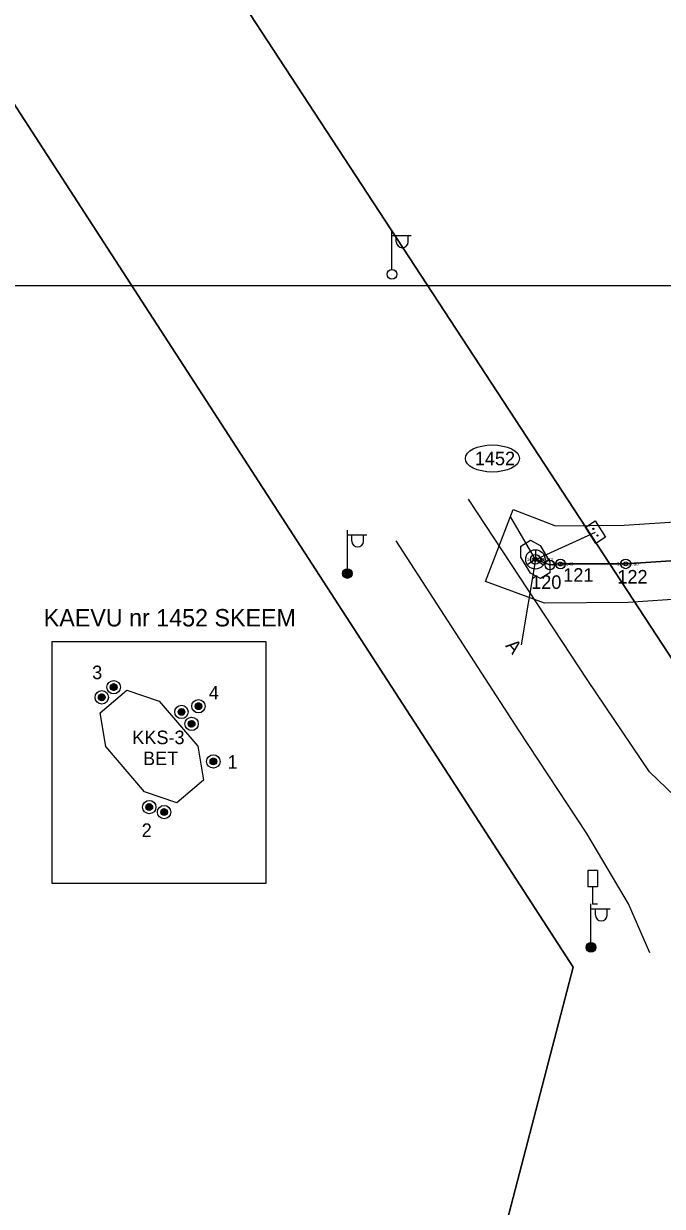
# Model space of a CAD drawing. Extents: x 532028 to 533559, y 6581810 to 6583914.
# Drawn here: x 533064.3 to 533097.3, y 6583491.7 to 6583552.9 of the extents above; entities that cross this region are included whole.
import ezdxf

# ---------------------------------------------------------------- set-up
doc = ezdxf.new("R2010")
doc.units = 0
for name, color, linetype in [('ABIJOONIS', 7, 'Continuous'), ('KAEVUNR', 7, 'Continuous'), ('KOORDPUNKT', 7, 'Continuous'), ('LIIKLUS', 7, 'Continuous'), ('MOOTKORG-EH2000', 7, 'Continuous'), ('MOOTMPUNKT', 7, 'Continuous'), ('MOOTNR', 7, 'Continuous'), ('MOOTPIIR', 7, 'Continuous'), ('PIIR', 7, 'Continuous'), ('POST', 7, 'Continuous'), ('SIKAEV', 7, 'Continuous'), ('SIRAJATIS', 7, 'Continuous'), ('SITRASS', 7, 'Continuous'), ('TEE', 7, 'Continuous'), ('VORMISTUS', 7, 'Continuous')]:
    doc.layers.add(name, color=color, linetype=linetype)

msp = doc.modelspace()

# ---------------------------------------------------------------- linework, layer by layer
at = {"layer": 'ABIJOONIS'}
for p, q in [((533068.98, 6583518.767), (533068.794, 6583518.616)), ((533069.007, 6583518.765), (533068.796, 6583518.594)), ((533069.026, 6583518.758), (533068.798, 6583518.572)), ((533069.044, 6583518.749), (533068.8, 6583518.551)), ((533068.953, 6583518.769), (533068.803, 6583518.647)), ((533069.062, 6583518.739), (533068.808, 6583518.533)), ((533069.078, 6583518.729), (533068.817, 6583518.517)), ((533068.911, 6583518.758), (533068.818, 6583518.683)), ((533069.09, 6583518.715), (533068.826, 6583518.501)), ((533069.101, 6583518.7), (533068.836, 6583518.484)), ((533069.113, 6583518.686), (533068.851, 6583518.473)), ((533069.122, 6583518.67), (533068.866, 6583518.462)), ((533069.127, 6583518.65), (533068.881, 6583518.45)), ((533069.133, 6583518.631), (533068.898, 6583518.44)), ((533069.138, 6583518.612), (533068.92, 6583518.435)), ((533069.135, 6583518.586), (533068.943, 6583518.43)), ((533069.131, 6583518.559), (533068.968, 6583518.426)), ((533069.121, 6583518.527), (533069.006, 6583518.433)), ((533068.363, 6583518.242), (533068.177, 6583518.091)), ((533068.39, 6583518.24), (533068.179, 6583518.069)), ((533068.41, 6583518.233), (533068.181, 6583518.047)), ((533068.427, 6583518.223), (533068.184, 6583518.025)), ((533068.336, 6583518.244), (533068.186, 6583518.122)), ((533068.445, 6583518.214), (533068.191, 6583518.008)), ((533068.462, 6583518.204), (533068.2, 6583517.992)), ((533068.294, 6583518.233), (533068.201, 6583518.158)), ((533068.473, 6583518.189), (533068.21, 6583517.975)), ((533068.485, 6583518.175), (533068.219, 6583517.959)), ((533068.496, 6583518.161), (533068.234, 6583517.948)), ((533068.505, 6583518.145), (533068.249, 6583517.936)), ((533068.511, 6583518.125), (533068.264, 6583517.925)), ((533068.516, 6583518.106), (533068.281, 6583517.915)), ((533068.521, 6583518.086), (533068.304, 6583517.91)), ((533068.519, 6583518.061), (533068.326, 6583517.904)), ((533068.515, 6583518.034), (533068.351, 6583517.901)), ((533068.505, 6583518.002), (533068.389, 6583517.908)), ((533073.493, 6583517.71), (533073.2, 6583517.685)), ((533073.481, 6583517.728), (533073.21, 6583517.704)), ((533073.459, 6583517.744), (533073.221, 6583517.723)), ((533073.438, 6583517.761), (533073.245, 6583517.744)), ((533073.397, 6583517.776), (533073.278, 6583517.765)), ((533072.301, 6583517.303), (533072.423, 6583517.153)), ((533072.303, 6583517.33), (533072.454, 6583517.144)), ((533072.304, 6583517.357), (533072.475, 6583517.147)), ((533072.311, 6583517.261), (533072.387, 6583517.168)), ((533072.312, 6583517.377), (533072.497, 6583517.149)), ((533072.321, 6583517.395), (533072.519, 6583517.151)), ((533072.331, 6583517.412), (533072.537, 6583517.159)), ((533072.341, 6583517.429), (533072.553, 6583517.168)), ((533072.355, 6583517.44), (533072.569, 6583517.177)), ((533072.37, 6583517.452), (533072.585, 6583517.186)), ((533072.384, 6583517.463), (533072.597, 6583517.201)), ((533072.4, 6583517.473), (533072.608, 6583517.216)), ((533072.419, 6583517.478), (533072.62, 6583517.231)), ((533072.439, 6583517.483), (533072.63, 6583517.248)), ((533072.458, 6583517.488), (533072.635, 6583517.271)), ((533072.484, 6583517.486), (533072.64, 6583517.294)), ((533072.511, 6583517.482), (533072.643, 6583517.319)), ((533072.543, 6583517.472), (533072.636, 6583517.356)), ((533073.523, 6583517.621), (533073.182, 6583517.591)), ((533073.521, 6583517.639), (533073.183, 6583517.609)), ((533073.52, 6583517.657), (533073.185, 6583517.628)), ((533073.512, 6583517.675), (533073.186, 6583517.646)), ((533073.524, 6583517.602), (533073.188, 6583517.573)), ((533073.502, 6583517.693), (533073.19, 6583517.665)), ((533073.523, 6583517.584), (533073.194, 6583517.555)), ((533073.516, 6583517.565), (533073.2, 6583517.537)), ((533073.51, 6583517.546), (533073.208, 6583517.519)), ((533073.503, 6583517.527), (533073.224, 6583517.502)), ((533073.487, 6583517.507), (533073.24, 6583517.485)), ((533073.468, 6583517.487), (533073.259, 6583517.468)), ((533073.442, 6583517.466), (533073.294, 6583517.453)), ((533072.826, 6583516.687), (533072.948, 6583516.536)), ((533072.828, 6583516.713), (533072.979, 6583516.527)), ((533072.83, 6583516.74), (533073.001, 6583516.53)), ((533072.837, 6583516.76), (533073.023, 6583516.532)), ((533072.837, 6583516.644), (533072.912, 6583516.552)), ((533072.846, 6583516.778), (533073.044, 6583516.534)), ((533072.856, 6583516.796), (533073.062, 6583516.542)), ((533072.866, 6583516.812), (533073.078, 6583516.551)), ((533072.88, 6583516.824), (533073.094, 6583516.56)), ((533072.895, 6583516.835), (533073.111, 6583516.569)), ((533072.909, 6583516.847), (533073.122, 6583516.584)), ((533072.925, 6583516.856), (533073.133, 6583516.599)), ((533072.945, 6583516.861), (533073.145, 6583516.615)), ((533072.964, 6583516.866), (533073.155, 6583516.631)), ((533072.983, 6583516.872), (533073.16, 6583516.654)), ((533073.009, 6583516.869), (533073.165, 6583516.677)), ((533073.036, 6583516.865), (533073.169, 6583516.702)), ((533073.068, 6583516.855), (533073.162, 6583516.74)), ((533074.291, 6583514.746), (533073.949, 6583514.754)), ((533074.292, 6583514.764), (533073.952, 6583514.772)), ((533074.291, 6583514.728), (533073.953, 6583514.735)), ((533074.292, 6583514.783), (533073.956, 6583514.79)), ((533074.287, 6583514.709), (533073.957, 6583514.717)), ((533074.286, 6583514.801), (533073.959, 6583514.809)), ((533074.279, 6583514.691), (533073.961, 6583514.698)), ((533074.279, 6583514.82), (533073.965, 6583514.827)), ((533074.27, 6583514.673), (533073.967, 6583514.68)), ((533074.271, 6583514.838), (533073.977, 6583514.845)), ((533074.261, 6583514.655), (533073.981, 6583514.661)), ((533074.261, 6583514.857), (533073.99, 6583514.863)), ((533074.243, 6583514.637), (533073.995, 6583514.643)), ((533074.242, 6583514.876), (533074.002, 6583514.881)), ((533074.223, 6583514.895), (533074.029, 6583514.899)), ((533074.184, 6583514.914), (533074.064, 6583514.917)), ((533074.222, 6583514.619), (533074.012, 6583514.624)), ((533074.194, 6583514.601), (533074.045, 6583514.605)), ((533070.935, 6583512.284), (533070.637, 6583512.394)), ((533070.921, 6583512.269), (533070.637, 6583512.374)), ((533070.949, 6583512.298), (533070.639, 6583512.413)), ((533070.958, 6583512.314), (533070.641, 6583512.431)), ((533070.965, 6583512.331), (533070.644, 6583512.45)), ((533070.907, 6583512.255), (533070.644, 6583512.352)), ((533070.884, 6583512.244), (533070.651, 6583512.33)), ((533070.971, 6583512.349), (533070.653, 6583512.466)), ((533070.858, 6583512.234), (533070.661, 6583512.307)), ((533070.978, 6583512.366), (533070.662, 6583512.483)), ((533070.978, 6583512.385), (533070.671, 6583512.499)), ((533070.977, 6583512.405), (533070.683, 6583512.514)), ((533070.826, 6583512.226), (533070.686, 6583512.278)), ((533070.976, 6583512.425), (533070.7, 6583512.527)), ((533070.972, 6583512.446), (533070.718, 6583512.54)), ((533070.96, 6583512.47), (533070.736, 6583512.553)), ((533070.948, 6583512.494), (533070.767, 6583512.561)), ((533070.918, 6583512.525), (533070.805, 6583512.567)), ((533071.731, 6583512.068), (533071.41, 6583512.187)), ((533071.737, 6583512.085), (533071.419, 6583512.203)), ((533071.744, 6583512.103), (533071.428, 6583512.219)), ((533071.744, 6583512.122), (533071.438, 6583512.235)), ((533071.743, 6583512.142), (533071.449, 6583512.251)), ((533071.742, 6583512.162), (533071.466, 6583512.264)), ((533071.739, 6583512.183), (533071.484, 6583512.277)), ((533071.726, 6583512.207), (533071.502, 6583512.29)), ((533071.714, 6583512.231), (533071.533, 6583512.298)), ((533071.684, 6583512.262), (533071.572, 6583512.303)), ((533071.701, 6583512.02), (533071.403, 6583512.13)), ((533071.687, 6583512.006), (533071.403, 6583512.111)), ((533071.715, 6583512.035), (533071.405, 6583512.149)), ((533071.724, 6583512.051), (533071.407, 6583512.168)), ((533071.673, 6583511.992), (533071.41, 6583512.089)), ((533071.65, 6583511.981), (533071.417, 6583512.067)), ((533071.624, 6583511.97), (533071.427, 6583512.043)), ((533071.592, 6583511.963), (533071.452, 6583512.014))]:
    msp.add_line(p, q, dxfattribs=at)
for points in [[(533065.789, 6583508.449), (533065.789, 6583520.963), (533076.831, 6583520.963), (533076.831, 6583508.449)], [(533073.312, 6583515.542), (533073.615, 6583513.789), (533072.235, 6583512.614), (533070.552, 6583513.192), (533068.567, 6583515.524), (533068.264, 6583517.277), (533069.644, 6583518.452), (533071.327, 6583517.874)]]:
    msp.add_lwpolyline(points, close=True, dxfattribs=at)
for centre, radius in [((533068.966, 6583518.598), 0.346), ((533068.349, 6583518.073), 0.346), ((533068.966, 6583518.598), 0.173), ((533068.349, 6583518.073), 0.173), ((533073.353, 6583517.612), 0.346), ((533073.353, 6583517.612), 0.173), ((533072.472, 6583517.316), 0.346), ((533072.472, 6583517.316), 0.173), ((533072.997, 6583516.7), 0.346), ((533072.997, 6583516.7), 0.173), ((533074.122, 6583514.756), 0.346), ((533074.122, 6583514.756), 0.173), ((533070.808, 6583512.396), 0.346), ((533070.808, 6583512.396), 0.173), ((533071.574, 6583512.133), 0.346), ((533071.574, 6583512.133), 0.173)]:
    msp.add_circle(centre, radius, dxfattribs=at)
msp.add_ellipse((533088.557, 6583530.431), major_axis=(1.4, 0), ratio=0.5, dxfattribs=at)
at = {"layer": 'KOORDPUNKT'}
for centre, radius in [((533090.778, 6583525.21), 0.25), ((533090.778, 6583525.21), 0.025), ((533090.778, 6583525.21), 0.0221), ((533090.778, 6583525.21), 0.0191), ((533090.778, 6583525.21), 0.0161), ((533090.778, 6583525.21), 0.0132), ((533090.778, 6583525.21), 0.0102), ((533090.778, 6583525.21), 0.00726), ((533090.778, 6583525.21), 0.0043), ((533091.529, 6583524.921), 0.25), ((533092.081, 6583524.973), 0.25), ((533095.452, 6583524.98), 0.25), ((533091.529, 6583524.921), 0.025), ((533091.529, 6583524.921), 0.0221), ((533091.529, 6583524.921), 0.0191), ((533091.529, 6583524.921), 0.0161), ((533091.529, 6583524.921), 0.0132), ((533091.529, 6583524.921), 0.0102), ((533091.529, 6583524.921), 0.00726), ((533091.529, 6583524.921), 0.0043), ((533092.081, 6583524.973), 0.025), ((533092.081, 6583524.973), 0.0221), ((533092.081, 6583524.973), 0.0191), ((533092.081, 6583524.973), 0.0161), ((533092.081, 6583524.973), 0.0132), ((533092.081, 6583524.973), 0.0102), ((533092.081, 6583524.973), 0.00726), ((533092.081, 6583524.973), 0.0043), ((533095.452, 6583524.98), 0.025), ((533095.452, 6583524.98), 0.0221), ((533095.452, 6583524.98), 0.0191), ((533095.452, 6583524.98), 0.0161), ((533095.452, 6583524.98), 0.0132), ((533095.452, 6583524.98), 0.0102), ((533095.452, 6583524.98), 0.00726), ((533095.452, 6583524.98), 0.0043)]:
    msp.add_circle(centre, radius, dxfattribs=at)
at = {"layer": 'LIIKLUS'}
for p, q in [((533093.492, 6583509.121), (533093.492, 6583508.271)), ((533093.992, 6583509.121), (533093.492, 6583509.121)), ((533093.992, 6583509.121), (533093.992, 6583508.271)), ((533093.992, 6583508.271), (533093.492, 6583508.271)), ((533093.742, 6583508.271), (533093.742, 6583507.371)), ((533093.992, 6583507.371), (533093.742, 6583507.371))]:
    msp.add_line(p, q, dxfattribs=at)
at = {"layer": 'MOOTMPUNKT'}
for centre in [(533090.778, 6583525.21), (533091.014, 6583525.198), (533092.081, 6583524.973), (533095.452, 6583524.98)]:
    msp.add_circle(centre, 0.1, dxfattribs=at)
at = {"layer": 'MOOTPIIR'}
msp.add_lwpolyline([(533100.665, 6583523.329), (533095.585, 6583522.985), (533091.253, 6583522.939), (533088.193, 6583524.066), (533089.636, 6583527.797), (533091.815, 6583526.954), (533095.379, 6583526.98), (533100.635, 6583527.33)], dxfattribs=at)
at = {"layer": 'PIIR'}
msp.add_lwpolyline([(533137.39, 6583487.49), (533119.96, 6583495.42), (533111.71, 6583500.71), (533099.19, 6583518.02), (533068.07, 6583565.58), (533062.55, 6583573.96), (533049.13, 6583594.12), (533025.01, 6583631.11), (532993.67, 6583679.77), (532991.72, 6583682.7), (532979.96, 6583700.93), (532975.97, 6583692), (532974.12, 6583692.84), (532972.72, 6583689.44), (533092.73, 6583504.12), (533087.92, 6583485.65)], dxfattribs=at)
for points in [[(532972.72, 6583689.44), (532967.06, 6583676.1), (533011.37, 6583607.68), (533000.98, 6583583.19), (532995.64, 6583570.6), (533049.34, 6583487.67), (533014.71, 6583463.9), (533001.82, 6583465.67), (532996.57, 6583457.16), (533030.64, 6583435.36), (533035.27, 6583442.65), (533069.9, 6583466.41), (533082.16, 6583479.5), (533087.92, 6583485.65), (533092.73, 6583504.12)], [(533144.93, 6583563.26), (533108.18, 6583599.21), (533068.07, 6583565.58), (533099.19, 6583518.02), (533127.83, 6583533.06), (533136.31, 6583548.04)]]:
    msp.add_lwpolyline(points, close=True, dxfattribs=at)
at = {"layer": 'POST'}
for p, q in [((533083.359, 6583540.212), (533083.359, 6583542.212)), ((533083.359, 6583541.962), (533084.359, 6583541.962)), ((533083.585, 6583541.641), (533083.585, 6583541.962)), ((533084.198, 6583541.641), (533084.198, 6583541.962)), ((533083.359, 6583539.962), (533083.359, 6583539.962)), ((533081.053, 6583524.73), (533081.053, 6583526.73)), ((533081.053, 6583526.48), (533082.053, 6583526.48)), ((533081.28, 6583526.159), (533081.28, 6583526.48)), ((533081.893, 6583526.159), (533081.893, 6583526.48)), ((533081.053, 6583524.48), (533081.053, 6583524.48)), ((533093.655, 6583505.387), (533093.655, 6583507.387)), ((533093.655, 6583507.137), (533094.655, 6583507.137)), ((533093.881, 6583506.816), (533093.881, 6583507.137)), ((533094.494, 6583506.816), (533094.494, 6583507.137)), ((533093.655, 6583505.137), (533093.655, 6583505.137))]:
    msp.add_line(p, q, dxfattribs=at)
for centre, radius in [((533083.359, 6583539.962), 0.25), ((533081.053, 6583524.48), 0.25), ((533081.053, 6583524.48), 0.225), ((533081.053, 6583524.48), 0.2), ((533081.053, 6583524.48), 0.175), ((533081.053, 6583524.48), 0.15), ((533081.053, 6583524.48), 0.125), ((533081.053, 6583524.48), 0.1), ((533081.053, 6583524.48), 0.075), ((533081.053, 6583524.48), 0.05), ((533081.053, 6583524.48), 0.025), ((533093.655, 6583505.137), 0.25), ((533093.655, 6583505.137), 0.225), ((533093.655, 6583505.137), 0.2), ((533093.655, 6583505.137), 0.175), ((533093.655, 6583505.137), 0.15), ((533093.655, 6583505.137), 0.125), ((533093.655, 6583505.137), 0.1), ((533093.655, 6583505.137), 0.075), ((533093.655, 6583505.137), 0.05), ((533093.655, 6583505.137), 0.025)]:
    msp.add_circle(centre, radius, dxfattribs=at)
for centre in [(533083.892, 6583541.641), (533081.586, 6583526.159), (533094.188, 6583506.816)]:
    msp.add_arc(centre, 0.306, 180, 0, dxfattribs=at)
at = {"layer": 'SIKAEV'}
for p, q in [((533090.778, 6583525.71), (533090.778, 6583525.21)), ((533090.778, 6583525.21), (533090.363, 6583524.935)), ((533090.778, 6583525.21), (533091.193, 6583524.935))]:
    msp.add_line(p, q, dxfattribs=at)
msp.add_lwpolyline([(533091.528, 6583525.089), (533091.532, 6583524.52), (533091.036, 6583524.221), (533090.534, 6583524.491), (533090.029, 6583525.33), (533090.024, 6583525.9), (533090.521, 6583526.199), (533091.022, 6583525.929)], close=True, dxfattribs=at)
msp.add_circle((533090.778, 6583525.21), 0.5, dxfattribs=at)
at = {"layer": 'SIRAJATIS'}
msp.add_lwpolyline([(533093.871, 6583527.202), (533094.411, 6583526.36), (533093.906, 6583526.036), (533093.366, 6583526.878)], close=True, dxfattribs=at)
for centre, radius in [((533093.78, 6583526.787), 0.0304), ((533093.78, 6583526.787), 0.029), ((533093.78, 6583526.787), 0.0277), ((533093.78, 6583526.787), 0.0263), ((533093.78, 6583526.787), 0.0249), ((533093.78, 6583526.787), 0.0236), ((533093.78, 6583526.787), 0.0222), ((533093.78, 6583526.787), 0.0209), ((533093.78, 6583526.787), 0.0195), ((533093.78, 6583526.787), 0.0181), ((533093.78, 6583526.787), 0.0168), ((533093.78, 6583526.787), 0.0154), ((533093.78, 6583526.787), 0.014), ((533093.78, 6583526.787), 0.0127), ((533093.78, 6583526.787), 0.0113), ((533093.78, 6583526.787), 0.00996), ((533093.78, 6583526.787), 0.0086), ((533093.78, 6583526.787), 0.00724), ((533093.78, 6583526.787), 0.00587), ((533093.78, 6583526.787), 0.00451), ((533093.78, 6583526.787), 0.00315), ((533093.78, 6583526.787), 0.00179), ((533093.78, 6583526.787), 0.000426), ((533093.996, 6583526.45), 0.0304), ((533093.996, 6583526.45), 0.029), ((533093.996, 6583526.45), 0.0277), ((533093.996, 6583526.45), 0.0263), ((533093.996, 6583526.45), 0.0249), ((533093.996, 6583526.45), 0.0236), ((533093.996, 6583526.45), 0.0222), ((533093.996, 6583526.45), 0.0209), ((533093.996, 6583526.45), 0.0195), ((533093.996, 6583526.45), 0.0181), ((533093.996, 6583526.45), 0.0168), ((533093.996, 6583526.45), 0.0154), ((533093.996, 6583526.45), 0.014), ((533093.996, 6583526.45), 0.0127), ((533093.996, 6583526.45), 0.0113), ((533093.996, 6583526.45), 0.00996), ((533093.996, 6583526.45), 0.0086), ((533093.996, 6583526.45), 0.00724), ((533093.996, 6583526.45), 0.00587), ((533093.996, 6583526.45), 0.00451), ((533093.996, 6583526.45), 0.00315), ((533093.996, 6583526.45), 0.00179), ((533093.996, 6583526.45), 0.000426)]:
    msp.add_circle(centre, radius, dxfattribs=at)
at = {"layer": 'SITRASS'}
for q in [(533089.502, 6583527.397), (533093.888, 6583526.619), (533090.04, 6583520.789)]:
    msp.add_line((533090.778, 6583525.21), q, dxfattribs=at)
for points in [[(533125.142, 6583515.176), (533125.522, 6583515.642), (533125.963, 6583516.225), (533126.103, 6583516.9), (533125.315, 6583517.468), (533123.453, 6583518.227), (533121.637, 6583518.659), (533119.602, 6583519.445), (533117.912, 6583520.681), (533116.449, 6583522.22), (533113.74, 6583524.573), (533112.763, 6583525.057), (533111.868, 6583525.33), (533109.711, 6583525.326), (533106.162, 6583525.263), (533100.61, 6583525.33), (533095.452, 6583524.98), (533092.081, 6583524.973), (533091.529, 6583524.921), (533090.778, 6583525.21)], [(533090.778, 6583525.21), (533091.529, 6583524.921), (533092.081, 6583524.973), (533095.452, 6583524.98), (533100.61, 6583525.33), (533106.162, 6583525.263), (533109.711, 6583525.326), (533111.868, 6583525.33), (533112.763, 6583525.057), (533113.74, 6583524.573), (533116.449, 6583522.22), (533117.912, 6583520.681), (533119.602, 6583519.445), (533121.637, 6583518.659), (533123.453, 6583518.227), (533125.315, 6583517.468), (533126.103, 6583516.9), (533125.963, 6583516.225), (533125.522, 6583515.642), (533125.142, 6583515.176)]]:
    msp.add_lwpolyline(points, dxfattribs=at)
at = {"layer": 'TEE'}
for points in [[(533119.923, 6583527.559), (533117.267, 6583523.377), (533115.764, 6583522.572), (533114.585, 6583522.225), (533113.013, 6583523.334), (533111.679, 6583523.71), (533106.371, 6583516.278), (533103.843, 6583511.409), (533102.681, 6583510.371), (533100.899, 6583510.819), (533098.894, 6583512.095), (533096.686, 6583514.221), (533093.501, 6583518.942), (533087.317, 6583528.329)], [(533096.694, 6583504.855), (533095.6, 6583507.382), (533093.435, 6583511.032), (533089.949, 6583516.332), (533083.583, 6583526.176)]]:
    msp.add_lwpolyline(points, dxfattribs=at)
at = {"layer": 'VORMISTUS'}
msp.add_lwpolyline([(532797.666, 6583123.883), (532797.666, 6583539.383), (533379.666, 6583539.383), (533379.666, 6583123.883)], close=True, dxfattribs=at)

# ---------------------------------------------------------------- texts
at = {"layer": 'ABIJOONIS'}
for s, height, p in [('KAEVU nr 1452 SKEEM', 0.9, (533065.349, 6583521.742)), ('3', 0.7, (533067.852, 6583519.014)), ('4', 0.7, (533073.887, 6583517.962)), ('1', 0.7, (533074.858, 6583514.384)), ('2', 0.7, (533070.413, 6583510.848))]:
    msp.add_text(s, height=height, rotation=360, dxfattribs=at).set_placement(p)
for s, p in [('KKS-3', (533069.929, 6583515.651)), ('BET', (533070.484, 6583514.567))]:
    msp.add_text(s, height=0.7, dxfattribs=at).set_placement(p)
at = {"layer": 'KAEVUNR'}
msp.add_text('1452', height=0.7, dxfattribs=at).set_placement((533087.647, 6583530.081))
at = {"layer": 'KOORDPUNKT'}
for s, p in [('121 ', (533092.22, 6583524.054)), ('122 ', (533095.022, 6583523.962)), ('120 ', (533090.562, 6583523.685))]:
    msp.add_text(s, height=0.7, dxfattribs=at).set_placement(p)
at = {"layer": 'MOOTKORG-EH2000'}
for s, p in [(' 33.62', (533090.778, 6583525.122)), (' 31.83', (533091.014, 6583525.111)), (' 33.49', (533092.081, 6583524.885)), (' 33.60', (533095.452, 6583524.892))]:
    msp.add_text(s, height=0.175, dxfattribs=at).set_placement(p)
at = {"layer": 'MOOTNR'}
for s, p in [('143 ', (533090.329, 6583525.122)), ('124 ', (533090.565, 6583525.111)), ('125 ', (533091.632, 6583524.885)), ('126 ', (533095.003, 6583524.892))]:
    msp.add_text(s, height=0.175, dxfattribs=at).set_placement(p)
at = {"layer": 'TEE'}
msp.add_text('A', height=0.7, rotation=309.60191, dxfattribs=at).set_placement((533089.199, 6583520.729))

doc.saveas('drawing.dxf')
